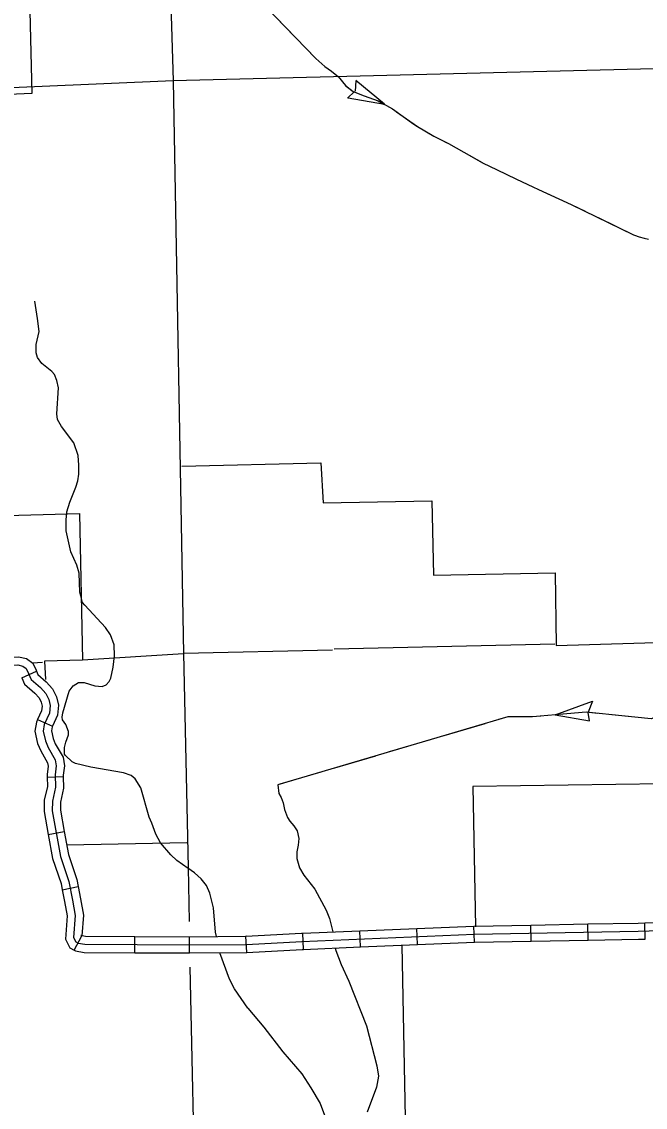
# Model space of a CAD drawing. Extents: x 1084508 to 1142749, y 1057638 to 1093403.
# Drawn here: x 1092233 to 1094047, y 1077367 to 1080524 of the extents above; entities that cross this region are included whole.
import ezdxf

# ---------------------------------------------------------------- set-up
doc = ezdxf.new("R2010")
doc.units = 0
for name, color, linetype in [('Level 2', 7, 'Continuous'), ('Level 32', 7, 'Continuous'), ('Level 35', 7, 'Continuous'), ('Level 43', 7, 'Continuous'), ('Level 5', 7, 'Continuous'), ('Level 7', 7, 'Continuous')]:
    doc.layers.add(name, color=color, linetype=linetype)

msp = doc.modelspace()

# ---------------------------------------------------------------- linework, layer by layer
at = {"layer": 'Level 2'}
for points in [[(1092615.4, 1083619.6), (1092627.1, 1083249.1), (1092640.3, 1082860), (1092643.9, 1081993.6), (1092643.8, 1081884.1), (1092645, 1081648.1), (1092645, 1081187.1), (1092660.7, 1080764.3), (1092673.9, 1080352.1)], [(1092673.9, 1080352.1), (1092703.8, 1078686.3), (1092716.9, 1078063.9), (1092719.7, 1077907.7)], [(1092673.9, 1080352.1), (1092703.8, 1078686.3), (1092716.9, 1078063.9), (1092719.7, 1077907.7)], [(1092722.3, 1077774.7), (1092738.5, 1077020.4), (1085783.5, 1076788.9)], [(1092722.3, 1077774.7), (1092738.5, 1077020.4), (1092324.5, 1077004.5)]]:
    msp.add_lwpolyline(points, dxfattribs=at)
at = {"layer": 'Level 32'}
for p, q in [((1092233.1, 1078615.6), (1092276, 1078635)), ((1092279.5, 1078494.4), (1092322.3, 1078474.9)), ((1092307.1, 1078327.3), (1092354.1, 1078328.7)), ((1092310.5, 1078160.2), (1092356.8, 1078168.5)), ((1092351, 1077999.5), (1092397.2, 1078008.6)), ((1093053.1, 1077826.3), (1093051.1, 1077873.3)), ((1093218.7, 1077833.2), (1093216.7, 1077880.2)), ((1093384.3, 1077840.1), (1093382.3, 1077887.2)), ((1093549.9, 1077847.1), (1093547.9, 1077894.1)), ((1093715, 1077850.1), (1093714.2, 1077897.1)), ((1093880.7, 1077853.1), (1093879.9, 1077900.1)), ((1094046.7, 1077856.3), (1094045.2, 1077903.4)), ((1092385.3, 1077824.3), (1092407.7, 1077865.7)), ((1092561.7, 1077816.6), (1092561.9, 1077863.7)), ((1092721.1, 1077815.7), (1092720.7, 1077862.8)), ((1092887.9, 1077817.2), (1092885.3, 1077864.2))]:
    msp.add_line(p, q, dxfattribs=at)
for points in [[(1092886.6, 1077840.7), (1093048, 1077849.6), (1093549.4, 1077870.6), (1094026.4, 1077879.3), (1094754.2, 1077901.9), (1094791, 1077908.1), (1094807.9, 1077918.9), (1094816.1, 1077933.1), (1094818.7, 1077969.5), (1094778.6, 1078735.7), (1094761, 1079153.9), (1094757.5, 1079625.3)], [(1090979.8, 1078697.6), (1091020.1, 1078639.2), (1091027, 1078631.3), (1091037, 1078625.4), (1091057.6, 1078621.5), (1091172.5, 1078624.4), (1091459.1, 1078619.5), (1091870.1, 1078634.9), (1092221.6, 1078653.4), (1092236.7, 1078650.1), (1092246.4, 1078642.9), (1092253.3, 1078628.1), (1092260.9, 1078611.3), (1092287.6, 1078587.8), (1092303.2, 1078570.7), (1092312.2, 1078552.8), (1092316.3, 1078535.3), (1092314, 1078513.5), (1092298.7, 1078479.8), (1092295.6, 1078461.1), (1092302.1, 1078432.3)], [(1092101.8, 1078670.7), (1092223.5, 1078677.1), (1092246.7, 1078672), (1092265.3, 1078658.3), (1092274.7, 1078637.8), (1092276, 1078635)], [(1092276, 1078635), (1092280.2, 1078625.6), (1092304.1, 1078604.6), (1092322.8, 1078584.1), (1092334.5, 1078560.9), (1092340.1, 1078536.8), (1092337, 1078507.2), (1092322.3, 1078474.9)], [(1092233.1, 1078615.6), (1092241.5, 1078597), (1092271, 1078571), (1092283.6, 1078557.2), (1092289.9, 1078544.7), (1092292.5, 1078533.8), (1092291, 1078519.7), (1092279.5, 1078494.4)], [(1092279.5, 1078494.4), (1092275.9, 1078486.7), (1092271.7, 1078460.3), (1092279.5, 1078425.2), (1092288.5, 1078403.3), (1092308.4, 1078368.9), (1092310, 1078359.1), (1092306.8, 1078335.1), (1092307.1, 1078327.3)], [(1092322.3, 1078474.9), (1092321.4, 1078472.9), (1092319.6, 1078461.8), (1092324.6, 1078439.4), (1092330.9, 1078424.1), (1092353.5, 1078385.1), (1092357.6, 1078359.8), (1092354, 1078332.7), (1092354.1, 1078328.7)], [(1092302.1, 1078432.3), (1092309.7, 1078413.7), (1092330.9, 1078377), (1092333.8, 1078359.5), (1092330.4, 1078333.9), (1092331.5, 1078297.6), (1092322.4, 1078256.9), (1092321.9, 1078229.1), (1092345.9, 1078096.4), (1092370.2, 1078023.7), (1092381, 1077969.3), (1092388.7, 1077924.7), (1092384, 1077860.8), (1092390.5, 1077848.2), (1092397.2, 1077844.6), (1092416.8, 1077841), (1092720.9, 1077839.3)], [(1092307.1, 1078327.3), (1092307.9, 1078299.8), (1092298.9, 1078259.7), (1092298.3, 1078227.2), (1092310.5, 1078160.2)], [(1092354.1, 1078328.7), (1092355.1, 1078295.3), (1092345.9, 1078254.1), (1092345.5, 1078231), (1092356.8, 1078168.5)], [(1092310.5, 1078160.2), (1092323.1, 1078090.5), (1092347.4, 1078017.6), (1092351, 1077999.5)], [(1092356.8, 1078168.5), (1092368.8, 1078102.3), (1092393, 1078029.7), (1092397.2, 1078008.6)], [(1092351, 1077999.5), (1092357.9, 1077965), (1092365, 1077923.5), (1092360, 1077855.9), (1092373, 1077831), (1092385.3, 1077824.3)], [(1092397.2, 1078008.6), (1092404.2, 1077973.6), (1092412.4, 1077925.8), (1092408, 1077865.7), (1092408.1, 1077865.5), (1092407.7, 1077865.7)], [(1094045.2, 1077903.4), (1094210.9, 1077908.5)], [(1092885.3, 1077864.2), (1093046.8, 1077873.1), (1093051.1, 1077873.3)], [(1093051.1, 1077873.3), (1093216.7, 1077880.2)], [(1093216.7, 1077880.2), (1093382.3, 1077887.2)], [(1093382.3, 1077887.2), (1093547.9, 1077894.1)], [(1093547.9, 1077894.1), (1093548.7, 1077894.1), (1093714.2, 1077897.1)], [(1093714.2, 1077897.1), (1093879.9, 1077900.1)], [(1093879.9, 1077900.1), (1094025.8, 1077902.8), (1094045.2, 1077903.4)], [(1092405.1, 1077867.1), (1092419.1, 1077864.5), (1092561.9, 1077863.7)], [(1092561.9, 1077863.7), (1092721.1, 1077862.8)], [(1092720.7, 1077862.8), (1092885.8, 1077864.2), (1092885.3, 1077864.2)], [(1092720.9, 1077839.3), (1092886.6, 1077840.7)], [(1093384.3, 1077840.1), (1093549.9, 1077847.1)], [(1093549.9, 1077847.1), (1093550.1, 1077847.1), (1093715, 1077850.1)], [(1093715, 1077850.1), (1093880.7, 1077853.1)], [(1093880.7, 1077853.1), (1094027, 1077855.7), (1094046.7, 1077856.3)], [(1092385.3, 1077824.3), (1092389.2, 1077822.2), (1092414.6, 1077817.5), (1092561.7, 1077816.6)], [(1092561.7, 1077816.6), (1092720.8, 1077815.7)], [(1092721.1, 1077815.7), (1092887.3, 1077817.2), (1092888, 1077817.2)], [(1092887.9, 1077817.2), (1093049.1, 1077826.1), (1093053.1, 1077826.3)], [(1093053.1, 1077826.3), (1093218.7, 1077833.2)], [(1093218.7, 1077833.2), (1093384.3, 1077840.1)]]:
    msp.add_lwpolyline(points, dxfattribs=at)
at = {"layer": 'Level 35'}
for points in [[(1092445.8, 1078592.7), (1092467, 1078590.4), (1092478.7, 1078595.9), (1092487.2, 1078605.3), (1092492.1, 1078615), (1092499.4, 1078646.5), (1092502.5, 1078679.4), (1092501.6, 1078711.8), (1092491.3, 1078740.7), (1092476.7, 1078762.2), (1092416.3, 1078826.7), (1092409.7, 1078835.3), (1092404.6, 1078854), (1092402.2, 1078865.2), (1092400.7, 1078920), (1092393.5, 1078943.4), (1092375.7, 1078982.4), (1092362.6, 1079043.4), (1092362.1, 1079073.9), (1092364.6, 1079098.9), (1092373.2, 1079127), (1092390.4, 1079169.9), (1092396.6, 1079189.1), (1092399.6, 1079207.8), (1092399.5, 1079234.6), (1092397.2, 1079262.3), (1092384.8, 1079298.7), (1092348.4, 1079346.4), (1092337.2, 1079367.1), (1092335.6, 1079383.7), (1092339.9, 1079459.2), (1092335.6, 1079480.8), (1092328.3, 1079497.9), (1092320.4, 1079506.7), (1092291.2, 1079529.9), (1092279.3, 1079547.4), (1092275.3, 1079561.1), (1092275, 1079584.7), (1092283.6, 1079622.9), (1092279.3, 1079660.5), (1092271.3, 1079711)], [(1092717.2, 1078061.7), (1092684.7, 1078084.4), (1092667.1, 1078100.7), (1092636.8, 1078135.8), (1092623.6, 1078160.8), (1092611.9, 1078192.8), (1092603.7, 1078210.5), (1092579.3, 1078296.2), (1092563.5, 1078321.8), (1092551.5, 1078331.4), (1092529.5, 1078339.7), (1092433.9, 1078356.1), (1092389.8, 1078366.7), (1092379.9, 1078372), (1092360.9, 1078389.8), (1092358, 1078393.8), (1092357.5, 1078413.3), (1092361.7, 1078428.3), (1092369.6, 1078449.8), (1092369.2, 1078460.1), (1092361.2, 1078479.7), (1092351.9, 1078493.8), (1092350.3, 1078501.6), (1092352.4, 1078514), (1092371.6, 1078576.6), (1092383, 1078592.4), (1092398, 1078601.9), (1092414.9, 1078602.5), (1092445.8, 1078592.7)], [(1092977.9, 1078304.4), (1092980.9, 1078279.3), (1092987.3, 1078268.2), (1092993.3, 1078252.7), (1092997.3, 1078232.7), (1093006.4, 1078209.7), (1093013.2, 1078198.7), (1093024.7, 1078185.6), (1093033.8, 1078171.2), (1093038.6, 1078148.3), (1093037.5, 1078129.7), (1093033.6, 1078109.7), (1093033.1, 1078090.4), (1093040.6, 1078063.6), (1093053.7, 1078041.8), (1093086, 1078000.9), (1093118.7, 1077940.5), (1093128.2, 1077916.3), (1093138.4, 1077876.9)], [(1092800.1, 1077863.5), (1092796.5, 1077876.6), (1092791, 1077946.7), (1092780.5, 1077989.8), (1092770.8, 1078011.8), (1092755.3, 1078031), (1092736.1, 1078048.6), (1092716, 1078062.5)], [(1092890.3, 1077655.2), (1092852.3, 1077711.4), (1092837.7, 1077739.5), (1092808.9, 1077816.5)], [(1093145.2, 1077830.1), (1093146.3, 1077822.8), (1093161.9, 1077781.9), (1093184.6, 1077733.7), (1093236.3, 1077604.1), (1093266, 1077488), (1093270.5, 1077457.6), (1093264.9, 1077425.9), (1093238.1, 1077353.2)], [(1092890.3, 1077655.2), (1092937.4, 1077599.7), (1092992.6, 1077528.6), (1093047.5, 1077464.4), (1093073.7, 1077423.9), (1093100.8, 1077377.7), (1093114.2, 1077344.6)]]:
    msp.add_lwpolyline(points, dxfattribs=at)
at = {"layer": 'Level 43'}
for p, q in [((1093204.6, 1080351.4), (1093202.7, 1080321.3)), ((1093287.8, 1080283.7), (1093205.3, 1080352.9)), ((1093180.8, 1080301.1), (1093201.3, 1080321.1)), ((1093288.3, 1080282.8), (1093182.2, 1080301.5)), ((1093784.3, 1078508), (1093892.7, 1078547.5)), ((1093892.7, 1078547.5), (1093880.5, 1078515.5)), ((1093784.3, 1078508), (1093884.5, 1078490.4)), ((1093884.5, 1078490.4), (1093880.5, 1078515.2))]:
    msp.add_line(p, q, dxfattribs=at)
for points in [[(1092768.2, 1080747.9), (1093088.8, 1080416.9), (1093114.7, 1080393.8), (1093134.2, 1080380.2), (1093153.8, 1080364.1), (1093174.8, 1080338), (1093196.7, 1080321), (1093228.8, 1080308), (1093269.4, 1080293.1), (1093311.3, 1080270.2), (1093342.9, 1080247.6), (1093383.9, 1080218.9), (1093432, 1080190.9), (1093473.9, 1080169.8), (1093519.1, 1080144.5), (1093573.7, 1080113.6), (1093615.5, 1080093.1), (1093670.2, 1080066.6), (1093735.8, 1080036.2), (1093831.5, 1079992.4), (1094012.4, 1079904.3), (1094029, 1079897.8), (1094043.1, 1079894), (1094055.8, 1079891.1)], [(1092941.4, 1080569.1), (1093027.9, 1080479.8)], [(1093056.7, 1080450), (1093088.8, 1080416.9), (1093114.7, 1080393.8), (1093134.2, 1080380.2), (1093149.4, 1080367.7)], [(1093176.6, 1080336.6), (1093196.7, 1080321), (1093228.8, 1080308), (1093269.4, 1080293.1), (1093287.8, 1080283.1)], [(1093323.2, 1080261.7), (1093342.9, 1080247.6), (1093374, 1080225.9)], [(1093374, 1080225.9), (1093383.9, 1080218.9), (1093427.1, 1080193.7)], [(1093464, 1080174.8), (1093473.9, 1080169.8), (1093519.1, 1080144.5), (1093572.5, 1080114.2)], [(1093609.7, 1080095.9), (1093615.5, 1080093.1), (1093670.2, 1080066.6), (1093722, 1080042.6)], [(1093759.6, 1080025.3), (1093831.5, 1079992.4), (1093872.2, 1079972.6)], [(1093909.4, 1079954.4), (1094012.4, 1079904.3), (1094021.5, 1079900.7)], [(1094260.2, 1079762.4), (1094347.7, 1079565.3), (1094349.8, 1079560.3), (1094351.7, 1079554.1), (1094353.7, 1079544.4), (1094354.6, 1079537.5), (1094355, 1079534.4), (1094357.7, 1079418.2), (1094372, 1078500.8), (1094113.6, 1078514.9), (1094063.7, 1078496.4), (1093874.8, 1078515.9), (1093718.4, 1078502.1), (1093647.4, 1078502.3), (1092977.9, 1078304.4)], [(1093743, 1078504.3), (1093718.4, 1078502.1), (1093680.9, 1078502.2)], [(1093908, 1078512.5), (1093874.8, 1078515.9), (1093784.3, 1078508)], [(1094072.4, 1078499.6), (1094063.7, 1078496.4), (1093949.2, 1078508.3)], [(1093580.2, 1078482.5), (1093461, 1078447.2)], [(1093680.9, 1078502.2), (1093647.4, 1078502.3), (1093620, 1078494.2)], [(1093421.3, 1078435.5), (1093302.1, 1078400.2)], [(1093262.4, 1078388.5), (1093143.2, 1078353.2)], [(1093103.4, 1078341.5), (1092984.3, 1078306.2)]]:
    msp.add_lwpolyline(points, dxfattribs=at)
at = {"layer": 'Level 5'}
for points in [[(1095821.1, 1080447.6), (1094343.3, 1080393.3), (1092673.9, 1080352.1)], [(1092673.9, 1080352.1), (1091059.9, 1080282.4)], [(1093137.2, 1078696.7), (1092703.8, 1078686.3)], [(1093783.4, 1078713.4), (1093141.7, 1078699.3)], [(1092409.8, 1078668.2), (1092703.8, 1078686.3)], [(1092264.8, 1078659.2), (1092293.2, 1078661)]]:
    msp.add_lwpolyline(points, dxfattribs=at)
at = {"layer": 'Level 7'}
for points in [[(1092645.5, 1081168.5), (1092645.5, 1081162.5), (1092242, 1081152.1), (1092262.5, 1080315.1), (1091862.6, 1080297.9), (1091852.5, 1080732.2), (1091432, 1080727.2), (1091438.2, 1080279.7), (1091055.7, 1080263.3)], [(1092699.2, 1079231.2), (1093103.3, 1079241.4), (1093110.1, 1079124.6), (1093426.1, 1079130.9), (1093430.5, 1078914), (1093785, 1078921), (1093787.7, 1078710.2), (1094368, 1078727.5), (1094526, 1078731.9)], [(1091878.6, 1078659.8), (1091870.3, 1079078.7), (1092401.1, 1079094.1), (1092409.7, 1078666.8), (1092299.4, 1078663.9), (1092302.2, 1078611.1)], [(1094473.9, 1077914.8), (1094472.3, 1077960.9), (1094381.2, 1077959.1), (1094377, 1078311.8), (1093545.4, 1078299.5), (1093552.6, 1077891.7)], [(1092364.3, 1078130.4), (1092713.3, 1078136.6)], [(1093338.8, 1077837.4), (1093354.4, 1077035.1), (1092733.5, 1077016.8)]]:
    msp.add_lwpolyline(points, dxfattribs=at)

doc.saveas('drawing.dxf')
